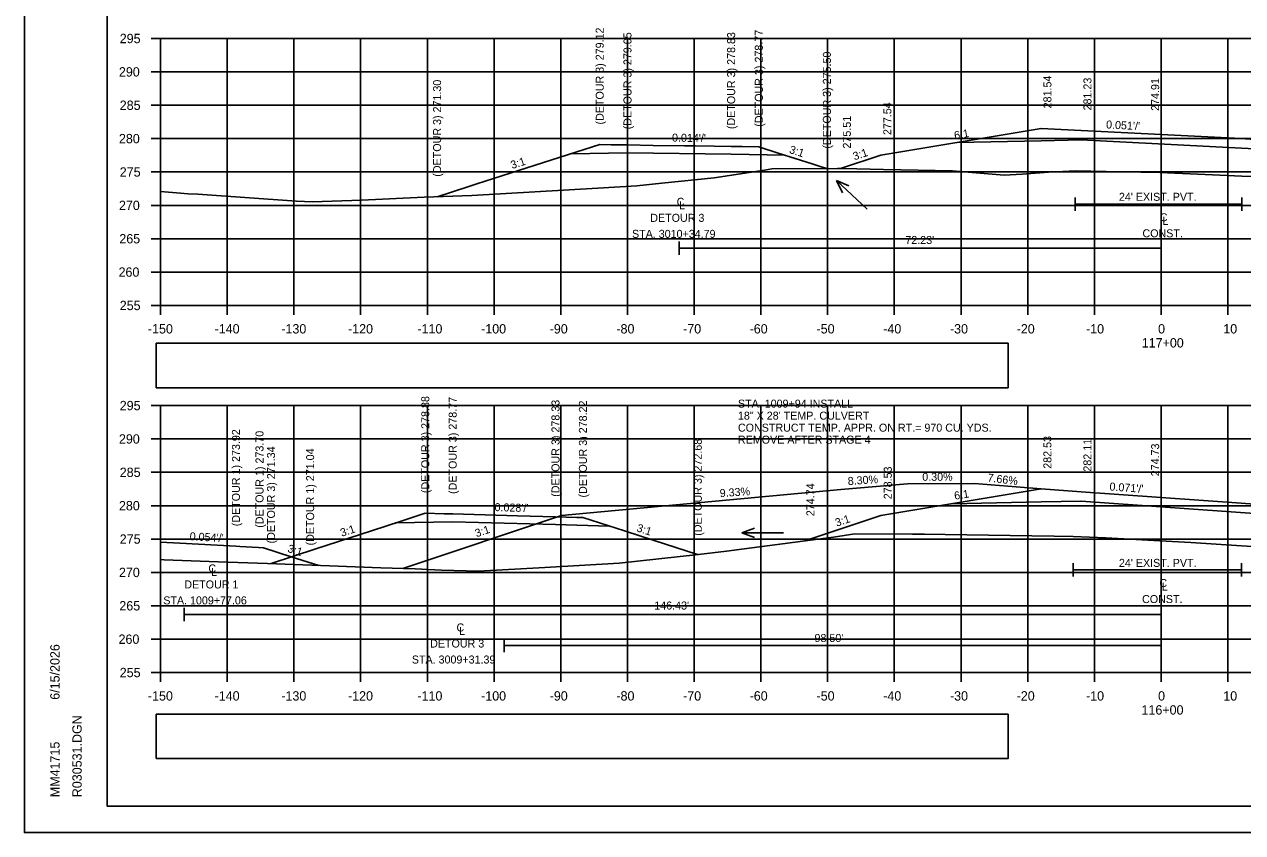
# Model space of a CAD drawing. Extents: x 285 to 4233, y -659 to 3710.
# Drawn here: x 2389.1 to 2571.7, y 616.2 to 737.3 of the extents above; entities that cross this region are included whole.
import ezdxf

# ---------------------------------------------------------------- set-up
doc = ezdxf.new("R2010")
doc.units = 0
for name, color, linetype in [('R_Alt Surface', 7, 'Continuous'), ('R_Axis', 7, 'Continuous'), ('R_Axis Annot', 7, 'Continuous'), ('R_Border', 7, 'Continuous'), ('R_Detour', 7, 'Continuous'), ('R_Drive', 7, 'Continuous'), ('R_Exist Surface', 7, 'Continuous'), ('R_Fin Surface', 7, 'Continuous'), ('R_Grid', 7, 'Continuous'), ('R_No Plot', 7, 'Continuous'), ('R_Water', 7, 'Continuous'), ('R_Water Annot', 7, 'Continuous'), ('R_Xsect Elev', 7, 'Continuous'), ('R_Xsect Slope', 7, 'Continuous')]:
    doc.layers.add(name, color=color, linetype=linetype)

msp = doc.modelspace()

# ---------------------------------------------------------------- linework, layer by layer
at = {"layer": 'R_Alt Surface'}
for points in [[(2528.93, 719.61), (2541.5, 719.86), (2547.5, 719.98), (2547.5, 719.98), (2573.5, 718.65), (2581.5, 718.24), (2593.77, 717.61)], [(2546.62, 711.33), (2546.62, 709.33)], [(2571.59, 711.33), (2571.59, 709.33)], [(2546.62, 710.33), (2571.59, 710.33)], [(2487.27, 704.77), (2487.27, 702.77)], [(2487.27, 703.77), (2559.5, 703.77)], [(2559.5, 704.77), (2559.5, 702.77)], [(2528.11, 665.47), (2541.5, 665.74), (2547.5, 665.86), (2547.5, 665.86), (2573.5, 664), (2581.5, 663.43), (2596.34, 662.38)], [(2546.32, 656.56), (2546.32, 654.56)], [(2571.56, 656.56), (2571.56, 654.56)], [(2546.32, 655.56), (2571.56, 655.56)], [(2413.07, 649.88), (2413.07, 647.88)], [(2413.07, 648.88), (2559.5, 648.88)], [(2559.5, 649.88), (2559.5, 646.58)], [(2559.5, 646.58), (2559.5, 643.23)], [(2461, 645.23), (2461, 643.23)], [(2461, 644.23), (2559.5, 644.23)]]:
    msp.add_lwpolyline(points, dxfattribs=at)
at = {"layer": 'R_Axis'}
for p, q in [((2408.1, 735.17), (2409.5, 735.17)), ((2409.5, 695.17), (2409.5, 735.17)), ((2408.1, 730.17), (2409.5, 730.17)), ((2408.1, 725.17), (2409.5, 725.17)), ((2408.1, 720.17), (2409.5, 720.17)), ((2408.1, 715.17), (2409.5, 715.17)), ((2408.1, 710.17), (2409.5, 710.17)), ((2408.1, 705.17), (2409.5, 705.17)), ((2408.1, 700.17), (2409.5, 700.17)), ((2408.1, 695.17), (2409.5, 695.17)), ((2409.5, 695.17), (2709.5, 695.17)), ((2409.5, 693.77), (2409.5, 695.17)), ((2419.5, 693.77), (2419.5, 695.17)), ((2429.5, 693.77), (2429.5, 695.17)), ((2439.5, 693.77), (2439.5, 695.17)), ((2449.5, 693.77), (2449.5, 695.17)), ((2459.5, 693.77), (2459.5, 695.17)), ((2469.5, 693.77), (2469.5, 695.17)), ((2479.5, 693.77), (2479.5, 695.17)), ((2489.5, 693.77), (2489.5, 695.17)), ((2499.5, 693.77), (2499.5, 695.17)), ((2509.5, 693.77), (2509.5, 695.17)), ((2519.5, 693.77), (2519.5, 695.17)), ((2529.5, 693.77), (2529.5, 695.17)), ((2539.5, 693.77), (2539.5, 695.17)), ((2549.5, 693.77), (2549.5, 695.17)), ((2559.5, 693.77), (2559.5, 695.17)), ((2569.5, 693.77), (2569.5, 695.17)), ((2408.1, 680.17), (2409.5, 680.17)), ((2409.5, 640.17), (2409.5, 680.17)), ((2408.1, 675.17), (2409.5, 675.17)), ((2408.1, 670.17), (2409.5, 670.17)), ((2408.1, 665.17), (2409.5, 665.17)), ((2408.1, 660.17), (2409.5, 660.17)), ((2408.1, 655.17), (2409.5, 655.17)), ((2408.1, 650.17), (2409.5, 650.17)), ((2408.1, 645.17), (2409.5, 645.17)), ((2408.1, 640.17), (2409.5, 640.17)), ((2409.5, 640.17), (2709.5, 640.17)), ((2409.5, 638.77), (2409.5, 640.17)), ((2419.5, 638.77), (2419.5, 640.17)), ((2429.5, 638.77), (2429.5, 640.17)), ((2439.5, 638.77), (2439.5, 640.17)), ((2449.5, 638.77), (2449.5, 640.17)), ((2459.5, 638.77), (2459.5, 640.17)), ((2469.5, 638.77), (2469.5, 640.17)), ((2479.5, 638.77), (2479.5, 640.17)), ((2489.5, 638.77), (2489.5, 640.17)), ((2499.5, 638.77), (2499.5, 640.17)), ((2509.5, 638.77), (2509.5, 640.17)), ((2519.5, 638.77), (2519.5, 640.17)), ((2529.5, 638.77), (2529.5, 640.17)), ((2539.5, 638.77), (2539.5, 640.17)), ((2549.5, 638.77), (2549.5, 640.17)), ((2559.5, 638.77), (2559.5, 640.17)), ((2569.5, 638.77), (2569.5, 640.17))]:
    msp.add_line(p, q, dxfattribs=at)
at = {"layer": 'R_Axis Annot'}
for points in [[(2408.87, 682.85), (2536.56, 682.85), (2536.56, 689.5), (2408.87, 689.5)], [(2408.87, 627.27), (2536.56, 627.27), (2536.56, 633.92), (2408.87, 633.92)]]:
    msp.add_lwpolyline(points, close=True, dxfattribs=at)
at = {"layer": 'R_Border'}
for p, q in [((2401.5, 620.17), (2401.5, 825.63)), ((2401.5, 620.17), (2401.5, 620.17)), ((2717.68, 620.17), (2401.5, 620.17))]:
    msp.add_line(p, q, dxfattribs=at)
at = {"layer": 'R_Detour'}
for points in [[(2450.96, 711.46), (2455.72, 712.99), (2456.9, 713.37), (2463.14, 715.37), (2469.28, 717.34), (2471.93, 718.19), (2475.34, 719.28), (2477.07, 719.26), (2479.49, 719.22), (2483.34, 719.16), (2488.06, 719.09), (2489.08, 719.08), (2489.71, 719.07), (2492.52, 719.03), (2495.04, 718.99), (2496.71, 718.97), (2499.19, 718.94), (2502.11, 718), (2507.2, 716.37), (2508.54, 715.94), (2509.39, 715.67)], [(2471, 717.89), (2479.49, 718.05), (2495.04, 717.83), (2503.12, 717.68)], [(2426.07, 656.51), (2432.8, 658.71), (2441.12, 661.42), (2445.57, 662.87), (2449.19, 664.05), (2452.01, 663.97), (2453.3, 663.93), (2454.93, 663.89), (2463.02, 663.66), (2468.71, 663.5), (2471.93, 663.41), (2472.82, 663.39), (2476.57, 662.18), (2479.06, 661.38), (2483.5, 659.95), (2490.01, 657.85)], [(2444.69, 662.58), (2453.3, 662.77), (2468.71, 662.33), (2476.78, 662.11)], [(2409.5, 659.7), (2412.39, 659.54), (2420.81, 659.09), (2421.38, 659.06), (2424.2, 658.9), (2424.94, 658.86), (2429.09, 657.53), (2433.23, 656.21)]]:
    msp.add_lwpolyline(points, dxfattribs=at)
at = {"layer": 'R_Drive'}
for p, q in [((2521.5, 668.44), (2511.5, 667.61)), ((2531.5, 668.47), (2521.5, 668.44)), ((2531.5, 668.47), (2541.5, 667.7)), ((2469.59, 663.7), (2511.5, 667.61)), ((2469.59, 663.7), (2445.81, 655.77))]:
    msp.add_line(p, q, dxfattribs=at)
at = {"layer": 'R_Exist Surface'}
for points in [[(2409.5, 712.24), (2412.51, 712.01), (2413.65, 711.92), (2415.11, 711.83), (2429.89, 710.81), (2432.27, 710.72), (2439.65, 710.96), (2449, 711.39), (2456.15, 711.66), (2475.06, 712.75), (2480.88, 713.11), (2484.67, 713.5), (2492.48, 714.3), (2500.06, 715.46), (2501.14, 715.62), (2511, 715.68), (2511.35, 715.68), (2511.87, 715.67), (2517.87, 715.55), (2528.24, 715.33), (2528.78, 715.28), (2535.95, 714.69), (2538.68, 714.82), (2542.62, 715.13), (2544.77, 715.24), (2546.62, 715.33), (2553.62, 715.2), (2559.3, 715.08), (2566.09, 714.8), (2571.59, 714.55), (2576.63, 714.39)], [(2409.5, 657.1), (2410.05, 657.08), (2418.16, 656.76), (2425.53, 656.53), (2434.82, 656.14), (2442.54, 655.88), (2447.68, 655.7), (2451.6, 655.52), (2457.19, 655.34), (2467.13, 655.93), (2478.27, 656.57), (2490.17, 657.86), (2494.34, 658.38), (2497.01, 658.71), (2510.4, 660.46), (2513.6, 660.93), (2522.25, 660.9), (2524.04, 660.91), (2527.11, 660.86), (2540.09, 660.67), (2543.44, 660.59), (2546.32, 660.56), (2551.2, 660.34), (2559.29, 659.91), (2563.94, 659.63), (2571.56, 659.13), (2576.67, 658.85)]]:
    msp.add_lwpolyline(points, dxfattribs=at)
at = {"layer": 'R_Fin Surface'}
for points in [[(2511.44, 715.68), (2517.5, 717.7), (2541.5, 721.7), (2547.5, 721.39), (2571.5, 720.17), (2573.5, 720.06), (2581.5, 719.65), (2601.5, 716.32), (2622.73, 709.24), (2633.36, 712.78)], [(2506.11, 659.9), (2517.5, 663.7), (2541.5, 667.7), (2547.5, 667.27), (2571.5, 665.56), (2573.5, 665.42), (2581.5, 664.85), (2601.5, 661.52), (2622.49, 654.52), (2634.58, 658.55)]]:
    msp.add_lwpolyline(points, dxfattribs=at)
at = {"layer": 'R_Grid'}
for p, q in [((2409.5, 735.17), (2709.5, 735.17)), ((2409.5, 695.17), (2409.5, 735.17)), ((2419.5, 695.17), (2419.5, 735.17)), ((2429.5, 695.17), (2429.5, 735.17)), ((2439.5, 695.17), (2439.5, 735.17)), ((2449.5, 695.17), (2449.5, 735.17)), ((2459.5, 695.17), (2459.5, 735.17)), ((2469.5, 695.17), (2469.5, 735.17)), ((2479.5, 695.17), (2479.5, 735.17)), ((2489.5, 695.17), (2489.5, 735.17)), ((2499.5, 695.17), (2499.5, 735.17)), ((2509.5, 695.17), (2509.5, 735.17)), ((2519.5, 695.17), (2519.5, 735.17)), ((2529.5, 695.17), (2529.5, 735.17)), ((2539.5, 695.17), (2539.5, 735.17)), ((2549.5, 695.17), (2549.5, 735.17)), ((2559.5, 695.17), (2559.5, 735.17)), ((2569.5, 695.17), (2569.5, 735.17)), ((2409.5, 730.17), (2709.5, 730.17)), ((2409.5, 725.17), (2709.5, 725.17)), ((2409.5, 720.17), (2709.5, 720.17)), ((2409.5, 715.17), (2709.5, 715.17)), ((2409.5, 710.17), (2709.5, 710.17)), ((2409.5, 705.17), (2709.5, 705.17)), ((2409.5, 700.17), (2709.5, 700.17)), ((2409.5, 695.17), (2709.5, 695.17)), ((2409.5, 680.17), (2709.5, 680.17)), ((2409.5, 640.17), (2409.5, 680.17)), ((2419.5, 640.17), (2419.5, 680.17)), ((2429.5, 640.17), (2429.5, 680.17)), ((2439.5, 640.17), (2439.5, 680.17)), ((2449.5, 640.17), (2449.5, 680.17)), ((2459.5, 640.17), (2459.5, 680.17)), ((2469.5, 640.17), (2469.5, 680.17)), ((2479.5, 640.17), (2479.5, 680.17)), ((2489.5, 640.17), (2489.5, 680.17)), ((2499.5, 640.17), (2499.5, 680.17)), ((2509.5, 640.17), (2509.5, 680.17)), ((2519.5, 640.17), (2519.5, 680.17)), ((2529.5, 640.17), (2529.5, 680.17)), ((2539.5, 640.17), (2539.5, 680.17)), ((2549.5, 640.17), (2549.5, 680.17)), ((2559.5, 640.17), (2559.5, 680.17)), ((2569.5, 640.17), (2569.5, 680.17)), ((2409.5, 675.17), (2709.5, 675.17)), ((2409.5, 670.17), (2709.5, 670.17)), ((2409.5, 665.17), (2709.5, 665.17)), ((2409.5, 660.17), (2709.5, 660.17)), ((2409.5, 655.17), (2709.5, 655.17)), ((2409.5, 650.17), (2709.5, 650.17)), ((2409.5, 645.17), (2709.5, 645.17)), ((2409.5, 640.17), (2709.5, 640.17))]:
    msp.add_line(p, q, dxfattribs=at)
at = {"layer": 'R_No Plot'}
msp.add_line((2389.1, 616.19), (2722.43, 616.19), dxfattribs=at)
for points in [[(2389.09, 829.52), (2722.43, 829.52), (2722.43, 616.18), (2389.09, 616.18)], [(2635.42, 825.63), (2655.04, 825.63), (2655.04, 815.75), (2671.15, 815.75), (2694.35, 815.75), (2694.47, 787.59), (2717.68, 787.59), (2717.68, 620.17), (2401.5, 620.17), (2401.5, 825.63)]]:
    msp.add_lwpolyline(points, close=True, dxfattribs=at)
at = {"layer": 'R_Water Annot'}
for p, q in [((2515.42, 709.59), (2510.81, 713.87)), ((2510.81, 713.87), (2512.7, 713.07)), ((2510.81, 713.87), (2511.74, 712.05)), ((2496.62, 661.09), (2498.54, 661.79)), ((2502.9, 661.09), (2496.62, 661.09)), ((2496.62, 661.09), (2498.54, 660.39))]:
    msp.add_line(p, q, dxfattribs=at)
at = {"layer": 'R_Xsect Elev'}
for p, q in [((2559.5, 715.07), (2559.5, 729.33)), ((2559.5, 659.9), (2559.5, 675.47))]:
    msp.add_line(p, q, dxfattribs=at)

# ---------------------------------------------------------------- texts
at = {"layer": 'R_Alt Surface'}
for s, height, p in [('C', 1.2, (2486.87, 710.1)), ('L', 1.2, (2487.25, 709.57)), ('DETOUR 3', 1.199, (2482.92, 707.7)), ('C', 1.2, (2559.29, 707.78)), ('L', 1.2, (2559.67, 707.25)), ('STA. 3010+34.79', 1.1985, (2480.18, 705.3)), ('CONST.', 1.199, (2556.7, 705.38)), ('C', 1.2, (2416.68, 655.17)), ('L', 1.2, (2417.07, 654.64)), ('DETOUR 1', 1.199, (2413.07, 652.77)), ('C', 1.2, (2559.23, 652.98)), ('L', 1.2, (2559.61, 652.45)), ('STA. 1009+77.06', 1.1985, (2409.92, 650.38)), ('CONST.', 1.199, (2556.64, 650.58)), ('C', 1.2, (2453.87, 646.32)), ('L', 1.2, (2454.25, 645.79)), ('DETOUR 3', 1.199, (2449.92, 643.92)), ('STA. 3009+31.39', 1.1985, (2447.18, 641.52))]:
    msp.add_text(s, height=height, dxfattribs=at).set_placement(p)
at = {"layer": 'R_Axis Annot'}
for s, p in [('295', (2403.39, 734.47)), ('290', (2403.27, 729.47)), ('285', (2403.39, 724.47)), ('280', (2403.27, 719.47)), ('275', (2403.39, 714.47)), ('270', (2403.27, 709.47)), ('265', (2403.33, 704.47)), ('260', (2403.21, 699.47)), ('255', (2403.39, 694.47)), ('-150', (2407.61, 690.97)), ('-140', (2417.61, 690.97)), ('-130', (2427.61, 690.97)), ('-120', (2437.61, 690.97)), ('-110', (2448.01, 690.97)), ('-100', (2457.56, 690.97)), ('-90', (2467.84, 690.97)), ('-80', (2477.84, 690.97)), ('-70', (2487.84, 690.97)), ('-60', (2497.81, 690.97)), ('-50', (2507.84, 690.97)), ('-40', (2517.84, 690.97)), ('-30', (2527.84, 690.97)), ('-20', (2537.84, 690.97)), ('-10', (2548.24, 690.97)), ('0', (2559.04, 690.97)), ('10', (2568.81, 690.97)), ('117+00', (2556.59, 688.87)), ('295', (2403.39, 679.47)), ('290', (2403.27, 674.47)), ('285', (2403.39, 669.47)), ('280', (2403.27, 664.47)), ('275', (2403.39, 659.47)), ('270', (2403.27, 654.47)), ('265', (2403.33, 649.47)), ('260', (2403.21, 644.47)), ('255', (2403.39, 639.47)), ('-150', (2407.61, 635.97)), ('-140', (2417.61, 635.97)), ('-130', (2427.61, 635.97)), ('-120', (2437.61, 635.97)), ('-110', (2448.01, 635.97)), ('-100', (2457.56, 635.97)), ('-90', (2467.84, 635.97)), ('-80', (2477.84, 635.97)), ('-70', (2487.84, 635.97)), ('-60', (2497.81, 635.97)), ('-50', (2507.84, 635.97)), ('-40', (2517.84, 635.97)), ('-30', (2527.84, 635.97)), ('-20', (2537.84, 635.97)), ('-10', (2548.24, 635.97)), ('0', (2559.04, 635.97)), ('10', (2568.81, 635.97)), ('116+00', (2556.55, 633.87))]:
    msp.add_text(s, height=1.4, dxfattribs=at).set_placement(p)
at = {"layer": 'R_Border'}
for s, p in [('6/15/2026', (2394.37, 636.09)), ('R030531.DGN', (2397.69, 621.49)), ('MM41715', (2394.37, 621.49))]:
    msp.add_text(s, height=1.4, rotation=90, dxfattribs=at).set_placement(p)
at = {"layer": 'R_Drive'}
for s, rotation, p in [('8.30%', 3.9477, (2512.56, 668.25)), ('7.66%', 352.9882, (2533.42, 668.8)), ('9.33%', 3.9477, (2493.37, 666.44)), ('3:1', 18.4349, (2456.87, 660.42))]:
    msp.add_text(s, height=1.2, rotation=rotation, dxfattribs=at).set_placement(p)
msp.add_text('0.30%', height=1.2, dxfattribs=at).set_placement((2523.69, 668.9))
at = {"layer": 'R_Water'}
for s, p in [("24' EXIST. PVT.", (2553.17, 710.85)), ("72.23'", (2521.15, 704.38)), ("24' EXIST. PVT.", (2553.17, 656)), ("146.43'", (2483.52, 649.61)), ("98.50'", (2507.54, 644.75))]:
    msp.add_text(s, height=1.2, dxfattribs=at).set_placement(p)
at = {"layer": 'R_Water Annot'}
for s, p in [('STA. 1009+94 INSTALL ', (2496.06, 679.86)), ('18" X 28\' TEMP. CULVERT', (2496.06, 678.06)), ('CONSTRUCT TEMP. APPR. ON RT.= 970 CU. YDS.', (2496.06, 676.26)), ('REMOVE AFTER STAGE 4', (2496.06, 674.46))]:
    msp.add_text(s, height=1.2, dxfattribs=at).set_placement(p)
at = {"layer": 'R_Xsect Elev'}
for s, p in [('(DETOUR 3) 279.12', (2475.94, 722.28)), ('(DETOUR 3) 279.05', (2480.1, 721.56)), ('(DETOUR 3) 278.83', (2495.64, 721.59)), ('(DETOUR 3) 278.77', (2499.79, 721.94)), ('(DETOUR 3) 275.50', (2509.99, 718.67)), ('(DETOUR 3) 271.30', (2451.56, 714.46)), ('281.54', (2543.05, 724.7)), ('281.23', (2549.05, 724.39)), ('274.91', (2559.2, 724.32)), ('277.54', (2519.05, 720.7)), ('275.51', (2512.99, 718.68)), ('(DETOUR 3) 278.88', (2449.79, 667.05)), ('(DETOUR 3) 278.77', (2453.9, 666.93)), ('(DETOUR 3) 278.33', (2469.31, 666.5)), ('(DETOUR 3) 278.22', (2473.42, 666.39)), ('(DETOUR 1) 273.92', (2421.41, 662.09)), ('(DETOUR 1) 273.70', (2424.94, 661.86)), ('(DETOUR 3) 271.34', (2426.67, 659.51)), ('(DETOUR 3) 272.68', (2490.64, 660.66)), ('282.53', (2543.05, 670.7)), ('282.11', (2549.05, 670.27)), ('274.73', (2559.2, 669.57)), ('(DETOUR 1) 271.04', (2432.53, 659.21)), ('278.53', (2519.12, 666.13)), ('274.74', (2507.52, 663.6))]:
    msp.add_text(s, height=1.2, rotation=90, dxfattribs=at).set_placement(p)
at = {"layer": 'R_Xsect Slope'}
for s, rotation, p in [('6:1', 9.4623, (2528.57, 720.05)), ("0.051'/'", 357.068, (2551.22, 721.7)), ("0.014'/'", 359.1885, (2486.17, 719.72)), ('3:1', 342.2236, (2503.65, 718.04)), ('3:1', 18.4349, (2513.52, 716.9)), ('3:1', 17.7837, (2462.21, 715.6)), ("0.071'/'", 355.9264, (2551.72, 667.46)), ('6:1', 9.4623, (2528.57, 666.05)), ("0.028'/'", 358.3963, (2459.56, 664.36)), ('3:1', 18.4349, (2510.86, 662.01)), ("0.054'/'", 356.9114, (2413.85, 660)), ('3:1', 18.0687, (2436.68, 660.5)), ('3:1', 342.1481, (2480.78, 661.35)), ('3:1', 342.2233, (2428.44, 658.27))]:
    msp.add_text(s, height=1.2, rotation=rotation, dxfattribs=at).set_placement(p)

doc.saveas('drawing.dxf')
